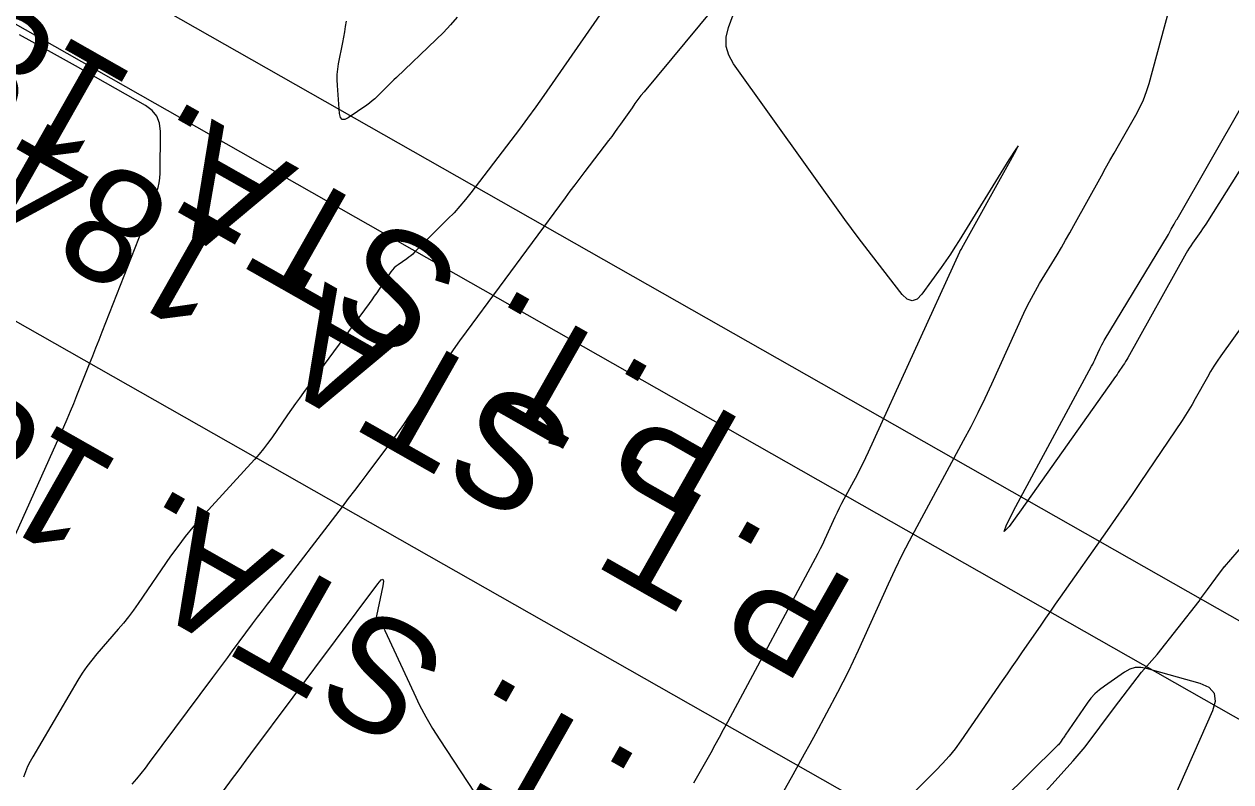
# Model space of a CAD drawing. Extents: x 658976 to 668721, y 639543 to 647196.
# Drawn here: x 662307.4 to 662392.5, y 643384.8 to 643438.1 of the extents above; entities that cross this region are included whole.
import ezdxf

# ---------------------------------------------------------------- set-up
doc = ezdxf.new("R2010")
doc.units = 0
for name, color, linetype in [('Ex_Major Contours', 7, 'Continuous'), ('Ex_Minor Contours', 7, 'Continuous'), ('R_Ramp 15 Degree_Min Ls', 7, 'Continuous'), ('R_Ramp 20 Degree Des Ls', 7, 'Continuous'), ('R_Ramp 20 Degree Des Ls Annot', 7, 'Continuous'), ('R_Ramp 20 Degree Existing Ramp', 7, 'Continuous')]:
    doc.layers.add(name, color=color, linetype=linetype)

msp = doc.modelspace()

# ---------------------------------------------------------------- linework, layer by layer
at = {"layer": 'Ex_Major Contours'}
for points in [[(662337.977, 643438.621), (662337.496, 643438.083), (662336.998, 643437.559), (662336.482, 643437.052), (662333.685, 643434.381), (662333.514, 643434.216), (662333.343, 643434.051), (662333.174, 643433.884), (662333.005, 643433.717), (662332.332, 643433.046), (662332.16, 643432.883), (662331.982, 643432.728), (662331.796, 643432.581), (662331.603, 643432.443), (662330.295, 643431.548), (662330.044, 643431.421), (662329.857, 643431.428), (662329.734, 643431.569), (662329.675, 643431.844), (662329.521, 643433.828), (662329.505, 643434.208), (662329.514, 643434.588), (662329.549, 643434.965), (662329.611, 643435.342), (662329.908, 643436.843), (662329.979, 643437.219), (662330.045, 643437.596), (662330.104, 643437.974), (662330.157, 643438.353)], [(662395.433, 643431.527), (662390.732, 643424.06), (662390.621, 643423.886), (662390.507, 643423.714), (662390.39, 643423.543), (662390.271, 643423.375), (662389.789, 643422.703), (662389.671, 643422.534), (662389.558, 643422.361), (662389.45, 643422.185), (662389.347, 643422.006), (662385.24, 643414.648), (662385.163, 643414.513), (662385.083, 643414.38), (662385.001, 643414.249), (662384.916, 643414.119), (662384.569, 643413.604), (662384.483, 643413.475), (662384.395, 643413.347), (662384.306, 643413.22), (662384.217, 643413.093), (662377.732, 643403.921), (662376.875, 643402.758), (662376.524, 643402.411), (662376.679, 643402.88), (662377.341, 643404.164), (662382.688, 643414.053), (662382.767, 643414.201), (662382.843, 643414.35), (662382.916, 643414.501), (662382.987, 643414.653), (662383.266, 643415.263), (662383.338, 643415.414), (662383.414, 643415.564), (662383.494, 643415.71), (662383.579, 643415.855), (662388.099, 643423.332), (662388.152, 643423.421), (662388.204, 643423.51), (662388.255, 643423.6), (662388.306, 643423.69), (662388.506, 643424.052), (662388.556, 643424.142), (662388.607, 643424.232), (662388.658, 643424.322), (662388.709, 643424.412), (662393.372, 643432.525)]]:
    msp.add_lwpolyline(points, dxfattribs=at)
at = {"layer": 'Ex_Minor Contours'}
for points in [[(662357.92, 643441.539), (662351.148, 643433.378), (662350.925, 643433.103), (662350.708, 643432.824), (662350.497, 643432.54), (662350.291, 643432.252), (662349.481, 643431.091), (662349.277, 643430.802), (662349.069, 643430.515), (662348.859, 643430.23), (662348.645, 643429.948), (662346.965, 643427.752), (662346.614, 643427.292), (662346.265, 643426.83), (662345.918, 643426.367), (662345.573, 643425.902), (662338.607, 643416.478), (662338.143, 643415.84), (662337.687, 643415.197), (662337.239, 643414.547), (662336.8, 643413.891), (662334.991, 643411.148), (662334.588, 643410.546), (662334.177, 643409.951), (662333.757, 643409.361), (662333.329, 643408.777), (662331.6, 643406.454), (662331.167, 643405.874), (662330.731, 643405.296), (662330.293, 643404.72), (662329.853, 643404.145), (662324.94, 643397.763), (662324.583, 643397.298), (662324.228, 643396.831), (662323.875, 643396.363), (662323.523, 643395.893), (662322.119, 643394.013), (662321.768, 643393.543), (662321.418, 643393.072), (662321.068, 643392.601), (662320.718, 643392.13), (662316.265, 643386.129), (662315.97, 643385.741), (662315.669, 643385.358), (662315.359, 643384.981), (662315.043, 643384.61)], [(662354.661, 643384.717), (662355.861, 643386.848), (662356.159, 643387.382), (662356.455, 643387.917), (662356.748, 643388.453), (662357.038, 643388.992), (662363.408, 643400.891), (662363.572, 643401.203), (662363.731, 643401.518), (662363.885, 643401.835), (662364.033, 643402.155), (662364.617, 643403.44), (662364.765, 643403.76), (662364.92, 643404.077), (662365.079, 643404.392), (662365.244, 643404.703), (662366.176, 643406.426), (662366.384, 643406.819), (662366.585, 643407.214), (662366.78, 643407.613), (662366.968, 643408.016), (662373.396, 643422.094), (662373.407, 643422.118), (662373.419, 643422.141), (662373.432, 643422.164), (662373.445, 643422.186), (662373.499, 643422.276), (662373.512, 643422.298), (662373.525, 643422.321), (662373.538, 643422.343), (662373.551, 643422.366), (662376.963, 643428.531), (662377.387, 643429.311), (662377.512, 643429.58), (662377.338, 643429.339), (662376.865, 643428.588), (662373.355, 643422.912), (662373.047, 643422.425), (662372.731, 643421.943), (662372.406, 643421.467), (662372.073, 643420.996), (662370.722, 643419.126), (662370.383, 643418.774), (662370.039, 643418.652), (662369.691, 643418.761), (662369.338, 643419.101), (662367.171, 643421.883), (662366.694, 643422.501), (662366.224, 643423.124), (662365.76, 643423.751), (662365.303, 643424.383), (662357.449, 643435.342), (662357.108, 643435.945), (662356.937, 643436.573), (662356.933, 643437.223), (662357.099, 643437.896), (662358.574, 643441.943)], [(662356.543, 643376.212), (662361.657, 643385.298), (662362.058, 643386.016), (662362.457, 643386.737), (662362.851, 643387.46), (662363.241, 643388.184), (662364.796, 643391.087), (662365.178, 643391.816), (662365.549, 643392.551), (662365.907, 643393.291), (662366.254, 643394.038), (662368.376, 643398.711), (662368.852, 643399.736), (662369.346, 643400.752), (662369.857, 643401.759), (662370.386, 643402.757), (662373.667, 643408.825), (662374.187, 643409.805), (662374.69, 643410.794), (662375.176, 643411.791), (662375.645, 643412.797), (662377.919, 643417.776), (662378.173, 643418.312), (662378.442, 643418.839), (662378.726, 643419.358), (662379.025, 643419.87), (662380.252, 643421.9), (662380.556, 643422.409), (662380.856, 643422.92), (662381.15, 643423.435), (662381.44, 643423.952), (662383.377, 643427.452), (662383.676, 643427.988), (662383.976, 643428.524), (662384.279, 643429.058), (662384.583, 643429.59), (662385.807, 643431.719), (662386.095, 643432.259), (662386.346, 643432.814), (662386.561, 643433.384), (662386.739, 643433.969), (662388.434, 643440.233)], [(662348.409, 643439.328), (662344.071, 643433.111), (662343.507, 643432.311), (662342.933, 643431.518), (662342.351, 643430.731), (662341.76, 643429.95), (662338.935, 643426.259), (662338.554, 643425.778), (662338.158, 643425.311), (662337.746, 643424.857), (662337.319, 643424.417), (662334.969, 643422.075), (662334.837, 643421.949), (662334.7, 643421.83), (662334.557, 643421.717), (662334.409, 643421.611), (662333.806, 643421.198), (662333.661, 643421.089), (662333.528, 643420.968), (662333.407, 643420.835), (662333.298, 643420.69), (662332.469, 643419.473), (662332.296, 643419.22), (662332.12, 643418.97), (662331.942, 643418.721), (662331.761, 643418.473), (662327.138, 643412.203), (662326.85, 643411.808), (662326.564, 643411.412), (662326.282, 643411.013), (662326.003, 643410.612), (662324.892, 643409.003), (662324.608, 643408.606), (662324.311, 643408.22), (662324, 643407.843), (662323.677, 643407.477), (662319.917, 643403.362), (662319.345, 643402.714), (662318.796, 643402.047), (662318.271, 643401.362), (662317.769, 643400.659), (662315.476, 643397.326), (662315.145, 643396.859), (662314.801, 643396.403), (662314.444, 643395.956), (662314.075, 643395.519), (662312.572, 643393.791), (662312.207, 643393.351), (662311.863, 643392.896), (662311.54, 643392.426), (662311.238, 643391.94), (662308.051, 643386.545), (662307.859, 643386.2), (662307.687, 643385.846), (662307.534, 643385.483), (662307.399, 643385.111)], [(662305.809, 643399.887), (662310.231, 643409.769), (662310.473, 643410.319), (662310.71, 643410.872), (662310.941, 643411.427), (662311.167, 643411.985), (662312.056, 643414.221), (662312.278, 643414.78), (662312.5, 643415.339), (662312.721, 643415.899), (662312.942, 643416.458), (662315.793, 643423.695), (662315.919, 643424.018), (662316.045, 643424.343), (662316.169, 643424.667), (662316.291, 643424.993), (662316.778, 643426.295), (662316.885, 643426.623), (662316.961, 643426.957), (662317.009, 643427.296), (662317.026, 643427.641), (662317.047, 643430.589), (662316.984, 643431.157), (662316.789, 643431.649), (662316.46, 643432.064), (662315.999, 643432.401), (662311.071, 643435.193), (662310.646, 643435.433), (662310.22, 643435.672), (662309.794, 643435.909), (662309.367, 643436.146), (662307.127, 643437.382)], [(662398.342, 643423.903), (662391.794, 643414.777), (662391.541, 643414.414), (662391.299, 643414.045), (662391.068, 643413.669), (662390.847, 643413.286), (662389.985, 643411.742), (662389.766, 643411.359), (662389.539, 643410.98), (662389.304, 643410.606), (662389.061, 643410.236), (662386.117, 643405.855), (662385.542, 643405.004), (662384.961, 643404.156), (662384.376, 643403.312), (662383.785, 643402.472), (662380.47, 643397.783), (662380.125, 643397.294), (662379.782, 643396.804), (662379.441, 643396.313), (662379.102, 643395.821), (662377.747, 643393.85), (662377.408, 643393.357), (662377.068, 643392.865), (662376.729, 643392.373), (662376.389, 643391.881), (662373.468, 643387.662), (662373.064, 643387.107), (662372.636, 643386.573), (662372.184, 643386.059), (662371.707, 643385.566), (662369.749, 643383.636)], [(662320.851, 643383.277), (662322.136, 643385.008), (662322.457, 643385.441), (662322.778, 643385.873), (662323.1, 643386.305), (662323.422, 643386.737), (662332.375, 643398.731), (662332.601, 643398.994), (662332.736, 643399.055), (662332.779, 643398.914), (662332.73, 643398.57), (662332.186, 643396.013), (662332.18, 643395.968), (662332.189, 643395.946), (662332.213, 643395.949), (662332.25, 643395.975), (662332.427, 643396.128), (662332.468, 643396.155), (662332.505, 643396.159), (662332.537, 643396.14), (662332.564, 643396.098), (662334.901, 643391.038), (662335.314, 643390.186), (662335.758, 643389.351), (662336.233, 643388.532), (662336.739, 643387.731), (662344.098, 643376.542)], [(662388.46, 643383.525), (662391.24, 643389.798), (662391.428, 643390.465), (662391.342, 643391.004), (662390.982, 643391.414), (662390.349, 643391.695), (662386.561, 643392.764), (662386.151, 643392.836), (662385.757, 643392.817), (662385.377, 643392.707), (662385.013, 643392.507), (662383.585, 643391.523), (662383.242, 643391.263), (662382.927, 643390.976), (662382.639, 643390.66), (662382.38, 643390.317), (662380.835, 643388.07), (662380.792, 643388.007), (662380.748, 643387.944), (662380.705, 643387.881), (662380.662, 643387.819), (662380.488, 643387.568), (662380.443, 643387.506), (662380.396, 643387.447), (662380.346, 643387.39), (662380.293, 643387.336), (662372.438, 643379.59)]]:
    msp.add_lwpolyline(points, dxfattribs=at)
at = {"layer": 'R_Ramp 15 Degree_Min Ls'}
msp.add_lwpolyline([(662444.003, 643360.269), (662357.04, 643409.64), (662270.078, 643459.011)], dxfattribs=at)
at = {"layer": 'R_Ramp 20 Degree Des Ls'}
msp.add_lwpolyline([(662378.163, 643382.679), (662381.389, 643386.257), (662382.234, 643387.251), (662384.311, 643390.022), (662386.215, 643392.498), (662387.298, 643393.755), (662390.259, 643397.511), (662390.369, 643397.659), (662390.851, 643398.313), (662391.449, 643399.123), (662392.047, 643399.933), (662392.057, 643399.929), (662393.385, 643401.474)], dxfattribs=at)
msp.add_arc((661483.324, 644156.776), 1224.78, 315.33337, 322.037232, dxfattribs=at)
at = {"layer": 'R_Ramp 20 Degree Des Ls Annot'}
msp.add_lwpolyline([(662443.968, 643367.23), (662270.043, 643465.972)], dxfattribs=at)
at = {"layer": 'R_Ramp 20 Degree Existing Ramp'}
msp.add_lwpolyline([(662435.025, 643344.454), (662348.063, 643393.825), (662261.1, 643443.196)], dxfattribs=at)

# ---------------------------------------------------------------- texts
at = {"layer": 'R_Ramp 15 Degree_Min Ls'}
msp.add_text('P.T. STA. 184+03.99', height=8, rotation=150.41509, dxfattribs=at).set_placement((662366.346, 643398.607))
at = {"layer": 'R_Ramp 20 Degree Des Ls Annot'}
msp.add_text('P.T. STA. 184+10.12', height=8, rotation=150.41509, dxfattribs=at).set_placement((662358.373, 643410.075))
at = {"layer": 'R_Ramp 20 Degree Existing Ramp'}
msp.add_text('P.T. STA. 183+85.80', height=8, rotation=150.41509, dxfattribs=at).set_placement((662357.366, 643382.794))

doc.saveas('drawing.dxf')
